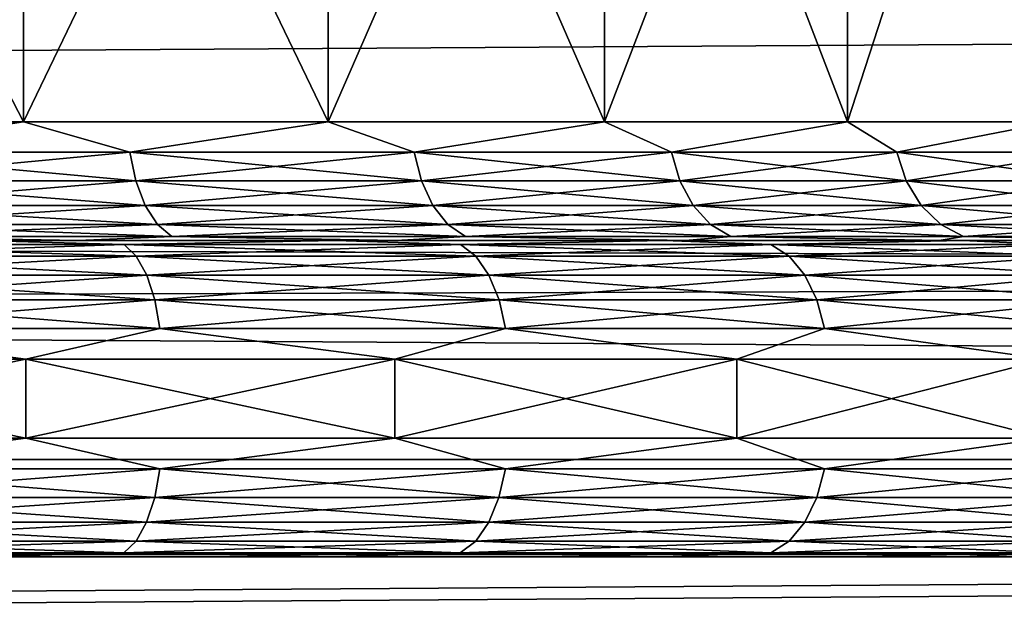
# Model space of a CAD drawing. Header units: metres. Extents: x -150 to 310, y -128 to 84.
# Tile 219 of 465: x 79.53 to 82.02, y 15.45 to 16.96. Entities that reach past the tile are written whole.
import ezdxf

# ---------------------------------------------------------------- set-up
doc = ezdxf.new("R2010")
doc.units = ezdxf.units.M
doc.layers.add('solid_26009703_SW0001', color=7, linetype='CONTINUOUS')
doc.layers.add('solid_26009703_SW0001_01', color=7, linetype='CONTINUOUS')

msp = doc.modelspace()

# ---------------------------------------------------------------- linework, layer by layer
at = {"layer": 'solid_26009703_SW0001'}
for points in [[(79.53643, 18.299999, -5.860043), (79.53643, 16.700001, -5.860043), (78.710205, 16.700001, -6.218922)], [(78.710205, 18.299999, -6.218922), (79.53643, 18.299999, -5.860043), (78.710205, 16.700001, -6.218922)], [(78.710205, 18.299999, 6.218922), (78.710205, 16.700001, 6.218922), (79.53643, 16.700001, 5.860042)], [(79.53643, 18.299999, 5.860042), (78.710205, 18.299999, 6.218922), (79.53643, 16.700001, 5.860042)], [(80.306091, 18.299999, -5.392002), (80.306091, 16.700001, -5.392002), (79.53643, 16.700001, -5.860043)], [(79.53643, 18.299999, -5.860043), (80.306091, 18.299999, -5.392002), (79.53643, 16.700001, -5.860043)], [(127.5, 17.451437, 14.981567), (-127.5, 17.451437, 14.981567), (-127.5, 15.846239, 16.670235)], [(127.5, 15.846239, 16.670235), (127.5, 17.451437, 14.981567), (-127.5, 15.846239, 16.670235)], [(97.199997, 16.989357, -12.343491), (-128, 16.990728, -12.341079), (-128, 15.604132, -14.053188)], [(97.199997, 16.320065, 13.215728), (-128, 15.604132, 14.053188), (-128, 16.990728, 12.341079)], [(97.199997, 16.989357, 12.343491), (97.199997, 16.320065, 13.215728), (-128, 16.990728, 12.341079)], [(97.199997, 16.320065, -13.215728), (97.199997, 16.989357, -12.343491), (-128, 15.604132, -14.053188)], [(79.029594, 16.622658, -6.106974), (78.710205, 16.700001, -6.218922), (79.53643, 16.700001, -5.860043)], [(79.029594, 16.622658, 6.106974), (79.53643, 16.700001, 5.860042), (78.710205, 16.700001, 6.218922)], [(79.805069, 16.622658, -5.72455), (79.029594, 16.622658, -6.106974), (79.53643, 16.700001, -5.860043)], [(79.029594, 16.622658, 6.106974), (79.805069, 16.622658, 5.72455), (79.53643, 16.700001, 5.860042)], [(79.805069, 16.622658, 5.72455), (80.306091, 16.700001, 5.392001), (79.53643, 16.700001, 5.860042)], [(79.041046, 16.550203, -6.134629), (79.029594, 16.622658, -6.106974), (79.805069, 16.622658, -5.72455)], [(79.820038, 16.550203, 5.750473), (79.805069, 16.622658, 5.72455), (79.029594, 16.622658, 6.106974)], [(79.041046, 16.550203, 6.134629), (79.820038, 16.550203, 5.750473), (79.029594, 16.622658, 6.106974)], [(79.820038, 16.550203, -5.750473), (79.041046, 16.550203, -6.134629), (79.805069, 16.622658, -5.72455)], [(80.542221, 16.550203, 5.267925), (80.524002, 16.622658, 5.244177), (79.805069, 16.622658, 5.72455)], [(79.820038, 16.550203, 5.750473), (80.542221, 16.550203, 5.267925), (79.805069, 16.622658, 5.72455)], [(79.059296, 16.48798, -6.178682), (79.041046, 16.550203, -6.134629), (79.820038, 16.550203, -5.750473)], [(79.84388, 16.48798, 5.791768), (79.820038, 16.550203, 5.750473), (79.041046, 16.550203, 6.134629)], [(79.059296, 16.48798, 6.178682), (79.84388, 16.48798, 5.791768), (79.041046, 16.550203, 6.134629)], [(79.84388, 16.48798, -5.791768), (79.059296, 16.48798, -6.178682), (79.820038, 16.550203, -5.750473)], [(80.571251, 16.48798, 5.305754), (80.542221, 16.550203, 5.267925), (79.820038, 16.550203, 5.750473)], [(79.84388, 16.48798, 5.791768), (80.571251, 16.48798, 5.305754), (79.820038, 16.550203, 5.750473)], [(79.083084, 16.440231, -6.236124), (79.059296, 16.48798, -6.178682), (79.84388, 16.48798, -5.791768)], [(79.874969, 16.440231, 5.845613), (79.84388, 16.48798, 5.791768), (79.059296, 16.48798, 6.178682)], [(79.083084, 16.440231, 6.236124), (79.874969, 16.440231, 5.845613), (79.059296, 16.48798, 6.178682)], [(79.874969, 16.440231, -5.845613), (79.083084, 16.440231, -6.236124), (79.84388, 16.48798, -5.791768)], [(80.6091, 16.440231, 5.355081), (80.571251, 16.48798, 5.305754), (79.84388, 16.48798, 5.791768)], [(79.874969, 16.440231, 5.845613), (80.6091, 16.440231, 5.355081), (79.84388, 16.48798, 5.791768)], [(79.110802, 16.410223, -6.303033), (79.083084, 16.440231, -6.236124), (79.874969, 16.440231, -5.845613)], [(79.911179, 16.410223, 5.908332), (79.874969, 16.440231, 5.845613), (79.083084, 16.440231, 6.236124)], [(79.110802, 16.410223, 6.303033), (79.911179, 16.410223, 5.908332), (79.083084, 16.440231, 6.236124)], [(79.911179, 16.410223, -5.908332), (79.110802, 16.410223, -6.303033), (79.874969, 16.440231, -5.845613)], [(80.653183, 16.410223, 5.412538), (80.6091, 16.440231, 5.355081), (79.874969, 16.440231, 5.845613)], [(79.911179, 16.410223, 5.908332), (80.653183, 16.410223, 5.412538), (79.874969, 16.440231, 5.845613)], [(79.110802, 16.410223, 6.303033), (78.811615, 16.4, 6.501205), (79.674057, 16.4, 6.125994)], [(79.110802, 16.410223, -6.303033), (79.67411, 16.4, -6.125965), (78.811676, 16.4, -6.501184)], [(79.911179, 16.410223, -5.908332), (79.67411, 16.4, -6.125965), (79.110802, 16.410223, -6.303033)], [(79.110802, 16.410223, 6.303033), (79.674057, 16.4, 6.125994), (79.911179, 16.410223, 5.908332)], [(79.911179, 16.410223, -5.908332), (80.478706, 16.4, -5.637349), (79.67411, 16.4, -6.125965)], [(80.653183, 16.410223, -5.412538), (80.478706, 16.4, -5.637349), (79.911179, 16.410223, -5.908332)], [(77.902657, 16.4, -6.755465), (80.325882, 16.4, -6.624028), (79.426033, 16.4, -7.068169)], [(79.790268, 16.389778, -6.992183), (78.887978, 16.389778, -7.349428), (79.426033, 16.4, -7.068169)], [(78.887978, 16.389778, 7.349428), (79.790268, 16.389778, 6.992183), (79.426079, 16.4, 7.068152)], [(78.910355, 16.359768, -7.418305), (78.887978, 16.389778, -7.349428), (79.790268, 16.389778, -6.992183)], [(79.821106, 16.359768, 7.057713), (79.790268, 16.389778, 6.992183), (78.887978, 16.389778, 7.349428)], [(78.910355, 16.359768, 7.418305), (79.821106, 16.359768, 7.057713), (78.887978, 16.389778, 7.349428)], [(79.821106, 16.359768, -7.057713), (78.910355, 16.359768, -7.418305), (79.790268, 16.389778, -6.992183)], [(79.790268, 16.389778, 6.992183), (80.32592, 16.4, 6.624006), (79.426079, 16.4, 7.068152)], [(80.679489, 16.359768, 6.585815), (80.640678, 16.389778, 6.524667), (79.790268, 16.389778, 6.992183)], [(79.821106, 16.359768, 7.057713), (80.679489, 16.359768, 6.585815), (79.790268, 16.389778, 6.992183)], [(78.929565, 16.312021, -7.477437), (78.910355, 16.359768, -7.418305), (79.821106, 16.359768, -7.057713)], [(79.84758, 16.312021, 7.11397), (79.821106, 16.359768, 7.057713), (78.910355, 16.359768, 7.418305)], [(78.929565, 16.312021, 7.477437), (79.84758, 16.312021, 7.11397), (78.910355, 16.359768, 7.418305)], [(79.84758, 16.312021, -7.11397), (78.929565, 16.312021, -7.477437), (79.821106, 16.359768, -7.057713)], [(80.712799, 16.312021, 6.638311), (80.679489, 16.359768, 6.585815), (79.821106, 16.359768, 7.057713)], [(79.84758, 16.312021, 7.11397), (80.712799, 16.312021, 6.638311), (79.821106, 16.359768, 7.057713)], [(97.199997, 15.606041, -14.051743), (97.199997, 16.320065, -13.215728), (-128, 15.604132, -14.053188)], [(97.199997, 16.320065, 13.215728), (97.199997, 15.606041, 14.051743), (-128, 15.604132, 14.053188)], [(78.944298, 16.249796, -7.522786), (78.929565, 16.312021, -7.477437), (79.84758, 16.312021, -7.11397)], [(79.867882, 16.249796, 7.157115), (79.84758, 16.312021, 7.11397), (78.929565, 16.312021, 7.477437)], [(78.944298, 16.249796, 7.522786), (79.867882, 16.249796, 7.157115), (78.929565, 16.312021, 7.477437)], [(79.867882, 16.249796, -7.157115), (78.944298, 16.249796, -7.522786), (79.84758, 16.312021, -7.11397)], [(80.73835, 16.249796, 6.678571), (80.712799, 16.312021, 6.638311), (79.84758, 16.312021, 7.11397)], [(79.867882, 16.249796, 7.157115), (80.73835, 16.249796, 6.678571), (79.84758, 16.312021, 7.11397)], [(78.953552, 16.177341, -7.551255), (78.944298, 16.249796, -7.522786), (79.867882, 16.249796, -7.157115)], [(79.88063, 16.177341, 7.184199), (79.867882, 16.249796, 7.157115), (78.944298, 16.249796, 7.522786)], [(78.953552, 16.177341, 7.551255), (79.88063, 16.177341, 7.184199), (78.944298, 16.249796, 7.522786)], [(79.88063, 16.177341, -7.184199), (78.953552, 16.177341, -7.551255), (79.867882, 16.249796, -7.157115)], [(80.754387, 16.177341, 6.703845), (80.73835, 16.249796, 6.678571), (79.867882, 16.249796, 7.157115)], [(79.88063, 16.177341, 7.184199), (80.754387, 16.177341, 6.703845), (79.867882, 16.249796, 7.157115)], [(78.953552, 16.177341, -7.551255), (79.542336, 16.1, -7.344842), (78.55761, 16.1, -7.67911)], [(78.953552, 16.177341, 7.551255), (78.55761, 16.1, 7.67911), (79.542336, 16.1, 7.344842)], [(79.88063, 16.177341, -7.184199), (79.542336, 16.1, -7.344842), (78.953552, 16.177341, -7.551255)], [(78.953552, 16.177341, 7.551255), (79.542336, 16.1, 7.344842), (79.88063, 16.177341, 7.184199)], [(79.88063, 16.177341, -7.184199), (80.474998, 16.1, -6.884902), (79.542336, 16.1, -7.344842)], [(80.754387, 16.177341, -6.703845), (80.474998, 16.1, -6.884902), (79.88063, 16.177341, -7.184199)], [(78.55761, 15.9, -7.67911), (78.55761, 16.1, -7.67911), (79.542336, 16.1, -7.344842)], [(79.542336, 15.9, -7.344842), (78.55761, 15.9, -7.67911), (79.542336, 16.1, -7.344842)], [(79.542336, 15.9, 7.344842), (79.542336, 16.1, 7.344842), (78.55761, 16.1, 7.67911)], [(78.55761, 15.9, 7.67911), (79.542336, 15.9, 7.344842), (78.55761, 16.1, 7.67911)], [(80.474998, 15.9, 6.884902), (80.474998, 16.1, 6.884902), (79.542336, 16.1, 7.344842)], [(79.542336, 15.9, 7.344842), (80.474998, 15.9, 6.884902), (79.542336, 16.1, 7.344842)], [(78.953529, 15.822354, -7.551178), (78.55761, 15.9, -7.67911), (79.542336, 15.9, -7.344842)], [(78.953529, 15.822354, 7.551178), (79.542336, 15.9, 7.344842), (78.55761, 15.9, 7.67911)], [(79.880592, 15.822354, -7.184126), (78.953529, 15.822354, -7.551178), (79.542336, 15.9, -7.344842)], [(78.953529, 15.822354, 7.551178), (79.880592, 15.822354, 7.184126), (79.542336, 15.9, 7.344842)], [(79.880592, 15.822354, 7.184126), (80.474998, 15.9, 6.884902), (79.542336, 15.9, 7.344842)], [(127.5, 15.846239, 16.670235), (-127.5, 15.846239, 16.670235), (-127.5, 14.078438, 18.187841)], [(127.5, 14.078438, 18.187841), (127.5, 15.846239, 16.670235), (-127.5, 14.078438, 18.187841)], [(78.944252, 15.749932, -7.522637), (78.953529, 15.822354, -7.551178), (79.880592, 15.822354, -7.184126)], [(79.867813, 15.749932, -7.156972), (78.944252, 15.749932, -7.522637), (79.880592, 15.822354, -7.184126)], [(78.944252, 15.749932, 7.522637), (79.867813, 15.749932, 7.156972), (78.953529, 15.822354, 7.551178)], [(79.867813, 15.749932, 7.156972), (79.880592, 15.822354, 7.184126), (78.953529, 15.822354, 7.551178)], [(79.867813, 15.749932, 7.156972), (80.738266, 15.749932, 6.678438), (79.880592, 15.822354, 7.184126)], [(80.738266, 15.749932, 6.678438), (80.754349, 15.822354, 6.703776), (79.880592, 15.822354, 7.184126)], [(78.929497, 15.687757, -7.477226), (78.944252, 15.749932, -7.522637), (79.867813, 15.749932, -7.156972)], [(79.847488, 15.687757, -7.113769), (78.929497, 15.687757, -7.477226), (79.867813, 15.749932, -7.156972)], [(78.929497, 15.687757, 7.477226), (79.847488, 15.687757, 7.113769), (78.944252, 15.749932, 7.522637)], [(79.847488, 15.687757, 7.113769), (79.867813, 15.749932, 7.156972), (78.944252, 15.749932, 7.522637)], [(79.847488, 15.687757, 7.113769), (80.712685, 15.687757, 6.638124), (79.867813, 15.749932, 7.156972)], [(80.712685, 15.687757, 6.638124), (80.738266, 15.749932, 6.678438), (79.867813, 15.749932, 7.156972)], [(78.910271, 15.640075, -7.418047), (78.929497, 15.687757, -7.477226), (79.847488, 15.687757, -7.113769)], [(79.820992, 15.640075, -7.057467), (78.910271, 15.640075, -7.418047), (79.847488, 15.687757, -7.113769)], [(78.910271, 15.640075, 7.418047), (79.820992, 15.640075, 7.057467), (78.929497, 15.687757, 7.477226)], [(79.820992, 15.640075, 7.057467), (79.847488, 15.687757, 7.113769), (78.929497, 15.687757, 7.477226)], [(79.820992, 15.640075, 7.057467), (80.679337, 15.640075, 6.585586), (79.847488, 15.687757, 7.113769)], [(80.679337, 15.640075, 6.585586), (80.712685, 15.687757, 6.638124), (79.847488, 15.687757, 7.113769)], [(78.887878, 15.610141, -7.349139), (78.910271, 15.640075, -7.418047), (79.820992, 15.640075, -7.057467)], [(79.790146, 15.610141, -6.991908), (78.887878, 15.610141, -7.349139), (79.820992, 15.640075, -7.057467)], [(78.887878, 15.610141, 7.349139), (79.790146, 15.610141, 6.991908), (78.910271, 15.640075, 7.418047)], [(79.790146, 15.610141, 6.991908), (79.820992, 15.640075, 7.057467), (78.910271, 15.640075, 7.418047)], [(79.790146, 15.610141, 6.991908), (80.640518, 15.610141, 6.524411), (79.820992, 15.640075, 7.057467)], [(80.640518, 15.610141, 6.524411), (80.679337, 15.640075, 6.585586), (79.820992, 15.640075, 7.057467)], [(78.887878, 15.610141, 7.349139), (79.426086, 15.6, 7.068149), (79.790146, 15.610141, 6.991908)], [(79.790146, 15.610141, -6.991908), (79.426033, 15.6, -7.068171), (78.887878, 15.610141, -7.349139)], [(79.790146, 15.610141, -6.991908), (80.325882, 15.6, -6.62403), (79.426033, 15.6, -7.068171)], [(80.640518, 15.610141, -6.524411), (80.325882, 15.6, -6.62403), (79.790146, 15.610141, -6.991908)], [(97.199997, 15.606041, -14.051743), (-128, 15.604132, -14.053188), (-128, 14.053188, -15.604132)], [(97.199997, 14.849242, -14.849242), (97.199997, 15.606041, -14.051743), (-128, 14.053188, -15.604132)], [(97.199997, 15.606041, 14.051743), (97.199997, 14.849242, 14.849242), (-128, 15.604132, 14.053188)], [(97.199997, 14.051743, 15.606041), (-128, 14.053188, 15.604132), (-128, 15.604132, 14.053188)], [(97.199997, 14.849242, 14.849242), (97.199997, 14.051743, 15.606041), (-128, 15.604132, 14.053188)], [(84.083221, 15.6, 1.004663), (68.916786, 15.6, 1.004697), (68.849998, 15.6)], [(84.150002, 15.6), (84.083221, 15.6, 1.004663), (68.849998, 15.6)], [(68.916779, 15.6, -1.004663), (84.150002, 15.6), (68.849998, 15.6)], [(83.889648, 15.6, 1.978549), (69.110367, 15.6, 1.978602), (68.916786, 15.6, 1.004697)], [(84.083221, 15.6, 1.004663), (83.889648, 15.6, 1.978549), (68.916786, 15.6, 1.004697)], [(83.566864, 15.6, 2.928069), (69.433151, 15.6, 2.928123), (69.110367, 15.6, 1.978602)], [(83.889648, 15.6, 1.978549), (83.566864, 15.6, 2.928069), (69.110367, 15.6, 1.978602)], [(83.125854, 15.6, 3.823303), (69.874168, 15.6, 3.823353), (69.433151, 15.6, 2.928123)], [(83.566864, 15.6, 2.928069), (83.125854, 15.6, 3.823303), (69.433151, 15.6, 2.928123)], [(82.567963, 15.6, 4.657895), (70.432076, 15.6, 4.65794), (69.874168, 15.6, 3.823353)], [(83.125854, 15.6, 3.823303), (82.567963, 15.6, 4.657895), (69.874168, 15.6, 3.823353)], [(81.910393, 15.6, 5.407857), (71.089645, 15.6, 5.407897), (70.432076, 15.6, 4.65794)], [(82.567963, 15.6, 4.657895), (81.910393, 15.6, 5.407857), (70.432076, 15.6, 4.65794)], [(81.155533, 15.6, 6.069965), (71.844513, 15.6, 6.069999), (71.089645, 15.6, 5.407897)], [(81.910393, 15.6, 5.407857), (81.155533, 15.6, 6.069965), (71.089645, 15.6, 5.407897)], [(80.325928, 15.6, 6.624002), (72.674118, 15.6, 6.62403), (71.844513, 15.6, 6.069999)], [(81.155533, 15.6, 6.069965), (80.325928, 15.6, 6.624002), (71.844513, 15.6, 6.069999)], [(80.325928, 15.6, 6.624002), (79.426086, 15.6, 7.068149), (72.674118, 15.6, 6.62403)]]:
    msp.add_3dface(points, dxfattribs=at)
at = {"layer": 'solid_26009703_SW0001_01'}
for points in [[(79.53643, 18.299999, 5.860042), (79.53643, 16.700001, 5.860042), (80.306091, 16.700001, 5.392001)], [(80.306091, 18.299999, 5.392001), (79.53643, 18.299999, 5.860042), (80.306091, 16.700001, 5.392001)], [(81.004852, 18.299999, -4.823518), (81.004852, 16.700001, -4.823518), (80.306091, 16.700001, -5.392002)], [(80.306091, 18.299999, -5.392002), (81.004852, 18.299999, -4.823518), (80.306091, 16.700001, -5.392002)], [(80.306091, 18.299999, 5.392001), (80.306091, 16.700001, 5.392001), (81.004852, 16.700001, 4.823517)], [(81.004852, 18.299999, 4.823517), (80.306091, 18.299999, 5.392001), (81.004852, 16.700001, 4.823517)], [(81.619698, 18.299999, -4.165181), (81.619698, 16.700001, -4.165181), (81.004852, 16.700001, -4.823518)], [(81.004852, 18.299999, -4.823518), (81.619698, 18.299999, -4.165181), (81.004852, 16.700001, -4.823518)], [(81.004852, 18.299999, 4.823517), (81.004852, 16.700001, 4.823517), (81.619698, 16.700001, 4.165181)], [(81.619698, 18.299999, 4.165181), (81.004852, 18.299999, 4.823517), (81.619698, 16.700001, 4.165181)], [(82.139168, 18.299999, -3.429255), (82.139168, 16.700001, -3.429255), (81.619698, 16.700001, -4.165181)], [(81.619698, 18.299999, -4.165181), (82.139168, 18.299999, -3.429255), (81.619698, 16.700001, -4.165181)], [(81.619698, 18.299999, 4.165181), (81.619698, 16.700001, 4.165181), (82.139168, 16.700001, 3.429255)], [(82.139168, 18.299999, 3.429255), (81.619698, 18.299999, 4.165181), (82.139168, 16.700001, 3.429255)], [(-127.5, 17.451437, -14.981567), (127.5, 17.451437, -14.981567), (127.5, 15.846239, -16.670235)], [(-127.5, 15.846239, -16.670235), (-127.5, 17.451437, -14.981567), (127.5, 15.846239, -16.670235)], [(79.805069, 16.622658, -5.72455), (79.53643, 16.700001, -5.860043), (80.306091, 16.700001, -5.392002)], [(80.524002, 16.622658, -5.244177), (79.805069, 16.622658, -5.72455), (80.306091, 16.700001, -5.392002)], [(79.805069, 16.622658, 5.72455), (80.524002, 16.622658, 5.244177), (80.306091, 16.700001, 5.392001)], [(80.524002, 16.622658, -5.244177), (80.306091, 16.700001, -5.392002), (81.004852, 16.700001, -4.823518)], [(80.524002, 16.622658, 5.244177), (81.004852, 16.700001, 4.823517), (80.306091, 16.700001, 5.392001)], [(81.174072, 16.622658, -4.674076), (80.524002, 16.622658, -5.244177), (81.004852, 16.700001, -4.823518)], [(80.524002, 16.622658, 5.244177), (81.174072, 16.622658, 4.674076), (81.004852, 16.700001, 4.823517)], [(81.174072, 16.622658, -4.674076), (81.004852, 16.700001, -4.823518), (81.619698, 16.700001, -4.165181)], [(81.174072, 16.622658, 4.674076), (81.619698, 16.700001, 4.165181), (81.004852, 16.700001, 4.823517)], [(81.744179, 16.622658, -4.023999), (81.174072, 16.622658, -4.674076), (81.619698, 16.700001, -4.165181)], [(81.174072, 16.622658, 4.674076), (81.744179, 16.622658, 4.023999), (81.619698, 16.700001, 4.165181)], [(81.744179, 16.622658, -4.023999), (81.619698, 16.700001, -4.165181), (82.139168, 16.700001, -3.429255)], [(81.744179, 16.622658, 4.023999), (82.139168, 16.700001, 3.429255), (81.619698, 16.700001, 4.165181)], [(82.224548, 16.622658, -3.305071), (81.744179, 16.622658, -4.023999), (82.139168, 16.700001, -3.429255)], [(81.744179, 16.622658, 4.023999), (82.224548, 16.622658, 3.305071), (82.139168, 16.700001, 3.429255)], [(79.820038, 16.550203, -5.750473), (79.805069, 16.622658, -5.72455), (80.524002, 16.622658, -5.244177)], [(80.542221, 16.550203, -5.267925), (79.820038, 16.550203, -5.750473), (80.524002, 16.622658, -5.244177)], [(80.542221, 16.550203, -5.267925), (80.524002, 16.622658, -5.244177), (81.174072, 16.622658, -4.674076)], [(81.195244, 16.550203, 4.695242), (81.174072, 16.622658, 4.674076), (80.524002, 16.622658, 5.244177)], [(80.542221, 16.550203, 5.267925), (81.195244, 16.550203, 4.695242), (80.524002, 16.622658, 5.244177)], [(81.195244, 16.550203, -4.695242), (80.542221, 16.550203, -5.267925), (81.174072, 16.622658, -4.674076)], [(81.195244, 16.550203, -4.695242), (81.174072, 16.622658, -4.674076), (81.744179, 16.622658, -4.023999)], [(81.767929, 16.550203, 4.042222), (81.744179, 16.622658, 4.023999), (81.174072, 16.622658, 4.674076)], [(81.195244, 16.550203, 4.695242), (81.767929, 16.550203, 4.042222), (81.174072, 16.622658, 4.674076)], [(81.767929, 16.550203, -4.042222), (81.195244, 16.550203, -4.695242), (81.744179, 16.622658, -4.023999)], [(81.767929, 16.550203, -4.042222), (81.744179, 16.622658, -4.023999), (82.224548, 16.622658, -3.305071)], [(82.250473, 16.550203, 3.320037), (82.224548, 16.622658, 3.305071), (81.744179, 16.622658, 4.023999)], [(81.767929, 16.550203, 4.042222), (82.250473, 16.550203, 3.320037), (81.744179, 16.622658, 4.023999)], [(82.250473, 16.550203, -3.320037), (81.767929, 16.550203, -4.042222), (82.224548, 16.622658, -3.305071)], [(79.84388, 16.48798, -5.791768), (79.820038, 16.550203, -5.750473), (80.542221, 16.550203, -5.267925)], [(80.571251, 16.48798, -5.305754), (79.84388, 16.48798, -5.791768), (80.542221, 16.550203, -5.267925)], [(80.571251, 16.48798, -5.305754), (80.542221, 16.550203, -5.267925), (81.195244, 16.550203, -4.695242)], [(81.228958, 16.48798, 4.728958), (81.195244, 16.550203, 4.695242), (80.542221, 16.550203, 5.267925)], [(80.571251, 16.48798, 5.305754), (81.228958, 16.48798, 4.728958), (80.542221, 16.550203, 5.267925)], [(81.228958, 16.48798, -4.728958), (80.571251, 16.48798, -5.305754), (81.195244, 16.550203, -4.695242)], [(81.228958, 16.48798, -4.728958), (81.195244, 16.550203, -4.695242), (81.767929, 16.550203, -4.042222)], [(81.805756, 16.48798, 4.071249), (81.767929, 16.550203, 4.042222), (81.195244, 16.550203, 4.695242)], [(81.228958, 16.48798, 4.728958), (81.805756, 16.48798, 4.071249), (81.195244, 16.550203, 4.695242)], [(81.805756, 16.48798, -4.071249), (81.228958, 16.48798, -4.728958), (81.767929, 16.550203, -4.042222)], [(81.805756, 16.48798, -4.071249), (81.767929, 16.550203, -4.042222), (82.250473, 16.550203, -3.320037)], [(82.291771, 16.48798, 3.343879), (82.250473, 16.550203, 3.320037), (81.767929, 16.550203, 4.042222)], [(81.805756, 16.48798, 4.071249), (82.291771, 16.48798, 3.343879), (81.767929, 16.550203, 4.042222)], [(82.291771, 16.48798, -3.343879), (81.805756, 16.48798, -4.071249), (82.250473, 16.550203, -3.320037)], [(79.874969, 16.440231, -5.845613), (79.84388, 16.48798, -5.791768), (80.571251, 16.48798, -5.305754)], [(80.6091, 16.440231, -5.355081), (79.874969, 16.440231, -5.845613), (80.571251, 16.48798, -5.305754)], [(80.6091, 16.440231, -5.355081), (80.571251, 16.48798, -5.305754), (81.228958, 16.48798, -4.728958)], [(81.272926, 16.440231, 4.772923), (81.228958, 16.48798, 4.728958), (80.571251, 16.48798, 5.305754)], [(80.6091, 16.440231, 5.355081), (81.272926, 16.440231, 4.772923), (80.571251, 16.48798, 5.305754)], [(81.272926, 16.440231, -4.772923), (80.6091, 16.440231, -5.355081), (81.228958, 16.48798, -4.728958)], [(81.272926, 16.440231, -4.772923), (81.228958, 16.48798, -4.728958), (81.805756, 16.48798, -4.071249)], [(81.85508, 16.440231, 4.109098), (81.805756, 16.48798, 4.071249), (81.228958, 16.48798, 4.728958)], [(81.272926, 16.440231, 4.772923), (81.85508, 16.440231, 4.109098), (81.228958, 16.48798, 4.728958)], [(81.85508, 16.440231, -4.109098), (81.272926, 16.440231, -4.772923), (81.805756, 16.48798, -4.071249)], [(81.85508, 16.440231, -4.109098), (81.805756, 16.48798, -4.071249), (82.291771, 16.48798, -3.343879)], [(82.345612, 16.440231, 3.374966), (82.291771, 16.48798, 3.343879), (81.805756, 16.48798, 4.071249)], [(81.85508, 16.440231, 4.109098), (82.345612, 16.440231, 3.374966), (81.805756, 16.48798, 4.071249)], [(82.345612, 16.440231, -3.374966), (81.85508, 16.440231, -4.109098), (82.291771, 16.48798, -3.343879)], [(79.911179, 16.410223, -5.908332), (79.874969, 16.440231, -5.845613), (80.6091, 16.440231, -5.355081)], [(80.653183, 16.410223, -5.412538), (79.911179, 16.410223, -5.908332), (80.6091, 16.440231, -5.355081)], [(80.653183, 16.410223, -5.412538), (80.6091, 16.440231, -5.355081), (81.272926, 16.440231, -4.772923)], [(81.324135, 16.410223, 4.824133), (81.272926, 16.440231, 4.772923), (80.6091, 16.440231, 5.355081)], [(80.653183, 16.410223, 5.412538), (81.324135, 16.410223, 4.824133), (80.6091, 16.440231, 5.355081)], [(81.324135, 16.410223, -4.824133), (80.653183, 16.410223, -5.412538), (81.272926, 16.440231, -4.772923)], [(81.324135, 16.410223, -4.824133), (81.272926, 16.440231, -4.772923), (81.85508, 16.440231, -4.109098)], [(81.912537, 16.410223, 4.153186), (81.85508, 16.440231, 4.109098), (81.272926, 16.440231, 4.772923)], [(81.324135, 16.410223, 4.824133), (81.912537, 16.410223, 4.153186), (81.272926, 16.440231, 4.772923)], [(81.912537, 16.410223, -4.153186), (81.324135, 16.410223, -4.824133), (81.85508, 16.440231, -4.109098)], [(81.912537, 16.410223, -4.153186), (81.85508, 16.440231, -4.109098), (82.345612, 16.440231, -3.374966)], [(82.408333, 16.410223, 3.411177), (82.345612, 16.440231, 3.374966), (81.85508, 16.440231, 4.109098)], [(81.912537, 16.410223, 4.153186), (82.408333, 16.410223, 3.411177), (81.85508, 16.440231, 4.109098)], [(82.408333, 16.410223, -3.411177), (81.912537, 16.410223, -4.153186), (82.345612, 16.440231, -3.374966)], [(79.911179, 16.410223, 5.908332), (79.674057, 16.4, 6.125994), (80.478653, 16.4, 5.637385)], [(79.911179, 16.410223, 5.908332), (80.478653, 16.4, 5.637385), (80.653183, 16.410223, 5.412538)], [(80.653183, 16.410223, 5.412538), (80.478653, 16.4, 5.637385), (81.209999, 16.4, 5.041727)], [(80.653183, 16.410223, -5.412538), (81.210045, 16.4, -5.041684), (80.478706, 16.4, -5.637349)], [(81.324135, 16.410223, -4.824133), (81.210045, 16.4, -5.041684), (80.653183, 16.410223, -5.412538)], [(80.653183, 16.410223, 5.412538), (81.209999, 16.4, 5.041727), (81.324135, 16.410223, 4.824133)], [(81.324135, 16.410223, 4.824133), (81.209999, 16.4, 5.041727), (81.85144, 16.4, 4.355413)], [(81.324135, 16.410223, -4.824133), (81.851479, 16.4, -4.355364), (81.210045, 16.4, -5.041684)], [(81.912537, 16.410223, -4.153186), (81.851479, 16.4, -4.355364), (81.324135, 16.410223, -4.824133)], [(81.324135, 16.410223, 4.824133), (81.85144, 16.4, 4.355413), (81.912537, 16.410223, 4.153186)], [(81.912537, 16.410223, 4.153186), (81.85144, 16.4, 4.355413), (82.396133, 16.4, 3.583447)], [(81.912537, 16.410223, -4.153186), (82.396172, 16.4, -3.583392), (81.851479, 16.4, -4.355364)], [(82.408333, 16.410223, -3.411177), (82.396172, 16.4, -3.583392), (81.912537, 16.410223, -4.153186)], [(81.912537, 16.410223, 4.153186), (82.396133, 16.4, 3.583447), (82.408333, 16.410223, 3.411177)], [(76.972366, 16.4, 6.88356), (79.426079, 16.4, 7.068152), (80.32592, 16.4, 6.624006)], [(77.902596, 16.4, 6.755478), (76.972366, 16.4, 6.88356), (80.32592, 16.4, 6.624006)], [(78.811615, 16.4, 6.501205), (77.902596, 16.4, 6.755478), (80.32592, 16.4, 6.624006)], [(77.902657, 16.4, -6.755465), (78.811676, 16.4, -6.501184), (80.325882, 16.4, -6.624028)], [(78.811615, 16.4, 6.501205), (80.32592, 16.4, 6.624006), (81.155525, 16.4, 6.069971)], [(79.674057, 16.4, 6.125994), (78.811615, 16.4, 6.501205), (81.155525, 16.4, 6.069971)], [(78.811676, 16.4, -6.501184), (79.67411, 16.4, -6.125965), (80.325882, 16.4, -6.624028)], [(79.790268, 16.389778, -6.992183), (79.426033, 16.4, -7.068169), (80.325882, 16.4, -6.624028)], [(80.478653, 16.4, 5.637385), (79.674057, 16.4, 6.125994), (81.155525, 16.4, 6.069971)], [(79.67411, 16.4, -6.125965), (81.155487, 16.4, -6.069998), (80.325882, 16.4, -6.624028)], [(79.67411, 16.4, -6.125965), (80.478706, 16.4, -5.637349), (81.155487, 16.4, -6.069998)], [(80.640678, 16.389778, -6.524667), (79.790268, 16.389778, -6.992183), (80.325882, 16.4, -6.624028)], [(79.790268, 16.389778, 6.992183), (80.640678, 16.389778, 6.524667), (80.32592, 16.4, 6.624006)], [(79.821106, 16.359768, -7.057713), (79.790268, 16.389778, -6.992183), (80.640678, 16.389778, -6.524667)], [(80.679489, 16.359768, -6.585815), (79.821106, 16.359768, -7.057713), (80.640678, 16.389778, -6.524667)], [(80.640678, 16.389778, -6.524667), (80.325882, 16.4, -6.624028), (81.155487, 16.4, -6.069998)], [(80.640678, 16.389778, 6.524667), (81.155525, 16.4, 6.069971), (80.32592, 16.4, 6.624006)], [(80.478653, 16.4, 5.637385), (81.155525, 16.4, 6.069971), (81.910385, 16.4, 5.407865)], [(81.209999, 16.4, 5.041727), (80.478653, 16.4, 5.637385), (81.910385, 16.4, 5.407865)], [(80.478706, 16.4, -5.637349), (81.910355, 16.4, -5.407897), (81.155487, 16.4, -6.069998)], [(80.478706, 16.4, -5.637349), (81.210045, 16.4, -5.041684), (81.910355, 16.4, -5.407897)], [(81.425789, 16.389778, -5.954253), (80.640678, 16.389778, -6.524667), (81.155487, 16.4, -6.069998)], [(80.640678, 16.389778, 6.524667), (81.425789, 16.389778, 5.954253), (81.155525, 16.4, 6.069971)], [(80.679489, 16.359768, -6.585815), (80.640678, 16.389778, -6.524667), (81.425789, 16.389778, -5.954253)], [(81.471947, 16.359768, 6.010056), (81.425789, 16.389778, 5.954253), (80.640678, 16.389778, 6.524667)], [(80.679489, 16.359768, 6.585815), (81.471947, 16.359768, 6.010056), (80.640678, 16.389778, 6.524667)], [(81.471947, 16.359768, -6.010056), (80.679489, 16.359768, -6.585815), (81.425789, 16.389778, -5.954253)], [(81.425789, 16.389778, -5.954253), (81.155487, 16.4, -6.069998), (81.910355, 16.4, -5.407897)], [(81.425789, 16.389778, 5.954253), (81.910385, 16.4, 5.407865), (81.155525, 16.4, 6.069971)], [(81.209999, 16.4, 5.041727), (81.910385, 16.4, 5.407865), (82.567955, 16.4, 4.657904)], [(81.85144, 16.4, 4.355413), (81.209999, 16.4, 5.041727), (82.567955, 16.4, 4.657904)], [(81.210045, 16.4, -5.041684), (82.567924, 16.4, -4.657939), (81.910355, 16.4, -5.407897)], [(81.210045, 16.4, -5.041684), (81.851479, 16.4, -4.355364), (82.567924, 16.4, -4.657939)], [(82.133209, 16.389778, -5.289937), (81.425789, 16.389778, -5.954253), (81.910355, 16.4, -5.407897)], [(81.425789, 16.389778, 5.954253), (82.133209, 16.389778, 5.289937), (81.910385, 16.4, 5.407865)], [(81.471947, 16.359768, -6.010056), (81.425789, 16.389778, -5.954253), (82.133209, 16.389778, -5.289937)], [(82.186005, 16.359768, 5.339514), (82.133209, 16.389778, 5.289937), (81.425789, 16.389778, 5.954253)], [(81.471947, 16.359768, 6.010056), (82.186005, 16.359768, 5.339514), (81.425789, 16.389778, 5.954253)], [(82.186005, 16.359768, -5.339514), (81.471947, 16.359768, -6.010056), (82.133209, 16.389778, -5.289937)], [(81.85144, 16.4, 4.355413), (82.567955, 16.4, 4.657904), (83.125854, 16.4, 3.823313)], [(82.396133, 16.4, 3.583447), (81.85144, 16.4, 4.355413), (83.125854, 16.4, 3.823313)], [(81.851479, 16.4, -4.355364), (83.125832, 16.4, -3.823353), (82.567924, 16.4, -4.657939)], [(81.851479, 16.4, -4.355364), (82.396172, 16.4, -3.583392), (83.125832, 16.4, -3.823353)], [(82.133209, 16.389778, -5.289937), (81.910355, 16.4, -5.407897), (82.567924, 16.4, -4.657939)], [(82.133209, 16.389778, 5.289937), (82.567955, 16.4, 4.657904), (81.910385, 16.4, 5.407865)], [(79.84758, 16.312021, -7.11397), (79.821106, 16.359768, -7.057713), (80.679489, 16.359768, -6.585815)], [(80.712799, 16.312021, -6.638311), (79.84758, 16.312021, -7.11397), (80.679489, 16.359768, -6.585815)], [(80.712799, 16.312021, -6.638311), (80.679489, 16.359768, -6.585815), (81.471947, 16.359768, -6.010056)], [(81.511581, 16.312021, 6.057962), (81.471947, 16.359768, 6.010056), (80.679489, 16.359768, 6.585815)], [(80.712799, 16.312021, 6.638311), (81.511581, 16.312021, 6.057962), (80.679489, 16.359768, 6.585815)], [(81.511581, 16.312021, -6.057962), (80.712799, 16.312021, -6.638311), (81.471947, 16.359768, -6.010056)], [(81.511581, 16.312021, -6.057962), (81.471947, 16.359768, -6.010056), (82.186005, 16.359768, -5.339514)], [(82.231331, 16.312021, 5.382076), (82.186005, 16.359768, 5.339514), (81.471947, 16.359768, 6.010056)], [(81.511581, 16.312021, 6.057962), (82.231331, 16.312021, 5.382076), (81.471947, 16.359768, 6.010056)], [(82.231331, 16.312021, -5.382076), (81.511581, 16.312021, -6.057962), (82.186005, 16.359768, -5.339514)], [(79.867882, 16.249796, -7.157115), (79.84758, 16.312021, -7.11397), (80.712799, 16.312021, -6.638311)], [(80.73835, 16.249796, -6.678571), (79.867882, 16.249796, -7.157115), (80.712799, 16.312021, -6.638311)], [(80.73835, 16.249796, -6.678571), (80.712799, 16.312021, -6.638311), (81.511581, 16.312021, -6.057962)], [(81.541977, 16.249796, 6.094702), (81.511581, 16.312021, 6.057962), (80.712799, 16.312021, 6.638311)], [(80.73835, 16.249796, 6.678571), (81.541977, 16.249796, 6.094702), (80.712799, 16.312021, 6.638311)], [(81.541977, 16.249796, -6.094702), (80.73835, 16.249796, -6.678571), (81.511581, 16.312021, -6.057962)], [(81.541977, 16.249796, -6.094702), (81.511581, 16.312021, -6.057962), (82.231331, 16.312021, -5.382076)], [(82.26609, 16.249796, 5.414717), (82.231331, 16.312021, 5.382076), (81.511581, 16.312021, 6.057962)], [(81.541977, 16.249796, 6.094702), (82.26609, 16.249796, 5.414717), (81.511581, 16.312021, 6.057962)], [(82.26609, 16.249796, -5.414717), (81.541977, 16.249796, -6.094702), (82.231331, 16.312021, -5.382076)], [(79.88063, 16.177341, -7.184199), (79.867882, 16.249796, -7.157115), (80.73835, 16.249796, -6.678571)], [(80.754387, 16.177341, -6.703845), (79.88063, 16.177341, -7.184199), (80.73835, 16.249796, -6.678571)], [(80.754387, 16.177341, -6.703845), (80.73835, 16.249796, -6.678571), (81.541977, 16.249796, -6.094702)], [(81.561058, 16.177341, 6.117766), (81.541977, 16.249796, 6.094702), (80.73835, 16.249796, 6.678571)], [(80.754387, 16.177341, 6.703845), (81.561058, 16.177341, 6.117766), (80.73835, 16.249796, 6.678571)], [(81.561058, 16.177341, -6.117766), (80.754387, 16.177341, -6.703845), (81.541977, 16.249796, -6.094702)], [(81.561058, 16.177341, -6.117766), (81.541977, 16.249796, -6.094702), (82.26609, 16.249796, -5.414717)], [(82.28791, 16.177341, 5.435207), (82.26609, 16.249796, 5.414717), (81.541977, 16.249796, 6.094702)], [(81.561058, 16.177341, 6.117766), (82.28791, 16.177341, 5.435207), (81.541977, 16.249796, 6.094702)], [(82.28791, 16.177341, -5.435207), (81.561058, 16.177341, -6.117766), (82.26609, 16.249796, -5.414717)], [(79.88063, 16.177341, 7.184199), (79.542336, 16.1, 7.344842), (80.474998, 16.1, 6.884902)], [(79.88063, 16.177341, 7.184199), (80.474998, 16.1, 6.884902), (80.754387, 16.177341, 6.703845)], [(80.754387, 16.177341, -6.703845), (81.339653, 16.1, -6.307159), (80.474998, 16.1, -6.884902)], [(80.754387, 16.177341, 6.703845), (80.474998, 16.1, 6.884902), (81.339653, 16.1, 6.307159)], [(81.561058, 16.177341, -6.117766), (81.339653, 16.1, -6.307159), (80.754387, 16.177341, -6.703845)], [(80.754387, 16.177341, 6.703845), (81.339653, 16.1, 6.307159), (81.561058, 16.177341, 6.117766)], [(81.561058, 16.177341, -6.117766), (82.121498, 16.1, -5.621499), (81.339653, 16.1, -6.307159)], [(81.561058, 16.177341, 6.117766), (81.339653, 16.1, 6.307159), (82.121498, 16.1, 5.6215)], [(82.28791, 16.177341, -5.435207), (82.121498, 16.1, -5.621499), (81.561058, 16.177341, -6.117766)], [(81.561058, 16.177341, 6.117766), (82.121498, 16.1, 5.6215), (82.28791, 16.177341, 5.435207)], [(79.542336, 15.9, -7.344842), (79.542336, 16.1, -7.344842), (80.474998, 16.1, -6.884902)], [(80.474998, 15.9, -6.884902), (79.542336, 15.9, -7.344842), (80.474998, 16.1, -6.884902)], [(80.474998, 15.9, -6.884902), (80.474998, 16.1, -6.884902), (81.339653, 16.1, -6.307159)], [(81.339653, 15.9, -6.307159), (80.474998, 15.9, -6.884902), (81.339653, 16.1, -6.307159)], [(81.339653, 15.9, 6.307159), (81.339653, 16.1, 6.307159), (80.474998, 16.1, 6.884902)], [(80.474998, 15.9, 6.884902), (81.339653, 15.9, 6.307159), (80.474998, 16.1, 6.884902)], [(81.339653, 15.9, -6.307159), (81.339653, 16.1, -6.307159), (82.121498, 16.1, -5.621499)], [(82.121498, 15.9, -5.621499), (81.339653, 15.9, -6.307159), (82.121498, 16.1, -5.621499)], [(82.121498, 15.9, 5.6215), (82.121498, 16.1, 5.6215), (81.339653, 16.1, 6.307159)], [(81.339653, 15.9, 6.307159), (82.121498, 15.9, 5.6215), (81.339653, 16.1, 6.307159)], [(79.880592, 15.822354, -7.184126), (79.542336, 15.9, -7.344842), (80.474998, 15.9, -6.884902)], [(80.754349, 15.822354, -6.703776), (79.880592, 15.822354, -7.184126), (80.474998, 15.9, -6.884902)], [(79.880592, 15.822354, 7.184126), (80.754349, 15.822354, 6.703776), (80.474998, 15.9, 6.884902)], [(80.754349, 15.822354, -6.703776), (80.474998, 15.9, -6.884902), (81.339653, 15.9, -6.307159)], [(80.754349, 15.822354, 6.703776), (81.339653, 15.9, 6.307159), (80.474998, 15.9, 6.884902)], [(81.561005, 15.822354, -6.117704), (80.754349, 15.822354, -6.703776), (81.339653, 15.9, -6.307159)], [(80.754349, 15.822354, 6.703776), (81.561005, 15.822354, 6.117704), (81.339653, 15.9, 6.307159)], [(81.561005, 15.822354, -6.117704), (81.339653, 15.9, -6.307159), (82.121498, 15.9, -5.621499)], [(81.561005, 15.822354, 6.117704), (82.121498, 15.9, 5.6215), (81.339653, 15.9, 6.307159)], [(82.287849, 15.822354, -5.435152), (81.561005, 15.822354, -6.117704), (82.121498, 15.9, -5.621499)], [(81.561005, 15.822354, 6.117704), (82.287849, 15.822354, 5.435152), (82.121498, 15.9, 5.6215)], [(-127.5, 15.846239, -16.670235), (127.5, 15.846239, -16.670235), (127.5, 14.078438, -18.187841)], [(-127.5, 14.078438, -18.187841), (-127.5, 15.846239, -16.670235), (127.5, 14.078438, -18.187841)], [(79.867813, 15.749932, -7.156972), (79.880592, 15.822354, -7.184126), (80.754349, 15.822354, -6.703776)], [(80.738266, 15.749932, -6.678438), (79.867813, 15.749932, -7.156972), (80.754349, 15.822354, -6.703776)], [(80.738266, 15.749932, -6.678438), (80.754349, 15.822354, -6.703776), (81.561005, 15.822354, -6.117704)], [(81.541878, 15.749932, -6.094581), (80.738266, 15.749932, -6.678438), (81.561005, 15.822354, -6.117704)], [(80.738266, 15.749932, 6.678438), (81.541878, 15.749932, 6.094581), (80.754349, 15.822354, 6.703776)], [(81.541878, 15.749932, 6.094581), (81.561005, 15.822354, 6.117704), (80.754349, 15.822354, 6.703776)], [(81.541878, 15.749932, -6.094581), (81.561005, 15.822354, -6.117704), (82.287849, 15.822354, -5.435152)], [(82.265976, 15.749932, -5.414609), (81.541878, 15.749932, -6.094581), (82.287849, 15.822354, -5.435152)], [(81.541878, 15.749932, 6.094581), (82.265976, 15.749932, 5.414609), (81.561005, 15.822354, 6.117704)], [(82.265976, 15.749932, 5.414609), (82.287849, 15.822354, 5.435152), (81.561005, 15.822354, 6.117704)], [(79.847488, 15.687757, -7.113769), (79.867813, 15.749932, -7.156972), (80.738266, 15.749932, -6.678438)], [(80.712685, 15.687757, -6.638124), (79.847488, 15.687757, -7.113769), (80.738266, 15.749932, -6.678438)], [(80.712685, 15.687757, -6.638124), (80.738266, 15.749932, -6.678438), (81.541878, 15.749932, -6.094581)], [(81.511444, 15.687757, -6.057791), (80.712685, 15.687757, -6.638124), (81.541878, 15.749932, -6.094581)], [(80.712685, 15.687757, 6.638124), (81.511444, 15.687757, 6.057791), (80.738266, 15.749932, 6.678438)], [(81.511444, 15.687757, 6.057791), (81.541878, 15.749932, 6.094581), (80.738266, 15.749932, 6.678438)], [(81.511444, 15.687757, -6.057791), (81.541878, 15.749932, -6.094581), (82.265976, 15.749932, -5.414609)], [(82.231163, 15.687757, -5.381924), (81.511444, 15.687757, -6.057791), (82.265976, 15.749932, -5.414609)], [(81.511444, 15.687757, 6.057791), (82.231163, 15.687757, 5.381924), (81.541878, 15.749932, 6.094581)], [(82.231163, 15.687757, 5.381924), (82.265976, 15.749932, 5.414609), (81.541878, 15.749932, 6.094581)], [(79.820992, 15.640075, -7.057467), (79.847488, 15.687757, -7.113769), (80.712685, 15.687757, -6.638124)], [(80.679337, 15.640075, -6.585586), (79.820992, 15.640075, -7.057467), (80.712685, 15.687757, -6.638124)], [(80.679337, 15.640075, -6.585586), (80.712685, 15.687757, -6.638124), (81.511444, 15.687757, -6.057791)], [(81.471779, 15.640075, -6.009846), (80.679337, 15.640075, -6.585586), (81.511444, 15.687757, -6.057791)], [(80.679337, 15.640075, 6.585586), (81.471779, 15.640075, 6.009846), (80.712685, 15.687757, 6.638124)], [(81.471779, 15.640075, 6.009846), (81.511444, 15.687757, 6.057791), (80.712685, 15.687757, 6.638124)], [(81.471779, 15.640075, -6.009846), (81.511444, 15.687757, -6.057791), (82.231163, 15.687757, -5.381924)], [(82.185806, 15.640075, -5.339328), (81.471779, 15.640075, -6.009846), (82.231163, 15.687757, -5.381924)], [(81.471779, 15.640075, 6.009846), (82.185806, 15.640075, 5.339328), (81.511444, 15.687757, 6.057791)], [(82.185806, 15.640075, 5.339328), (82.231163, 15.687757, 5.381924), (81.511444, 15.687757, 6.057791)], [(79.790146, 15.610141, -6.991908), (79.820992, 15.640075, -7.057467), (80.679337, 15.640075, -6.585586)], [(80.640518, 15.610141, -6.524411), (79.790146, 15.610141, -6.991908), (80.679337, 15.640075, -6.585586)], [(80.640518, 15.610141, -6.524411), (80.679337, 15.640075, -6.585586), (81.471779, 15.640075, -6.009846)], [(81.425591, 15.610141, -5.95402), (80.640518, 15.610141, -6.524411), (81.471779, 15.640075, -6.009846)], [(80.640518, 15.610141, 6.524411), (81.425591, 15.610141, 5.95402), (80.679337, 15.640075, 6.585586)], [(81.425591, 15.610141, 5.95402), (81.471779, 15.640075, 6.009846), (80.679337, 15.640075, 6.585586)], [(81.425591, 15.610141, -5.95402), (81.471779, 15.640075, -6.009846), (82.185806, 15.640075, -5.339328)], [(82.132988, 15.610141, -5.28973), (81.425591, 15.610141, -5.95402), (82.185806, 15.640075, -5.339328)], [(81.425591, 15.610141, 5.95402), (82.132988, 15.610141, 5.28973), (81.471779, 15.640075, 6.009846)], [(82.132988, 15.610141, 5.28973), (82.185806, 15.640075, 5.339328), (81.471779, 15.640075, 6.009846)], [(79.790146, 15.610141, 6.991908), (79.426086, 15.6, 7.068149), (80.325928, 15.6, 6.624002)], [(79.790146, 15.610141, 6.991908), (80.325928, 15.6, 6.624002), (80.640518, 15.610141, 6.524411)], [(80.640518, 15.610141, -6.524411), (81.155487, 15.6, -6.069999), (80.325882, 15.6, -6.62403)], [(80.640518, 15.610141, 6.524411), (80.325928, 15.6, 6.624002), (81.155533, 15.6, 6.069965)], [(80.640518, 15.610141, 6.524411), (81.155533, 15.6, 6.069965), (81.425591, 15.610141, 5.95402)], [(81.425591, 15.610141, -5.95402), (81.155487, 15.6, -6.069999), (80.640518, 15.610141, -6.524411)], [(81.425591, 15.610141, -5.95402), (81.910355, 15.6, -5.407897), (81.155487, 15.6, -6.069999)], [(81.425591, 15.610141, 5.95402), (81.155533, 15.6, 6.069965), (81.910393, 15.6, 5.407857)], [(81.425591, 15.610141, 5.95402), (81.910393, 15.6, 5.407857), (82.132988, 15.610141, 5.28973)], [(82.132988, 15.610141, -5.28973), (81.910355, 15.6, -5.407897), (81.425591, 15.610141, -5.95402)], [(82.132988, 15.610141, -5.28973), (82.567924, 15.6, -4.65794), (81.910355, 15.6, -5.407897)], [(82.132988, 15.610141, 5.28973), (81.910393, 15.6, 5.407857), (82.567963, 15.6, 4.657895)], [(68.916779, 15.6, -1.004663), (84.083214, 15.6, -1.004697), (84.150002, 15.6)], [(68.916779, 15.6, -1.004663), (69.110352, 15.6, -1.978549), (84.083214, 15.6, -1.004697)], [(69.110352, 15.6, -1.978549), (83.889633, 15.6, -1.978602), (84.083214, 15.6, -1.004697)], [(69.110352, 15.6, -1.978549), (69.433136, 15.6, -2.928069), (83.889633, 15.6, -1.978602)], [(69.433136, 15.6, -2.928069), (83.566849, 15.6, -2.928123), (83.889633, 15.6, -1.978602)], [(69.433136, 15.6, -2.928069), (69.874146, 15.6, -3.823303), (83.566849, 15.6, -2.928123)], [(69.874146, 15.6, -3.823303), (83.125832, 15.6, -3.823353), (83.566849, 15.6, -2.928123)], [(69.874146, 15.6, -3.823303), (70.432037, 15.6, -4.657895), (83.125832, 15.6, -3.823353)], [(70.432037, 15.6, -4.657895), (82.567924, 15.6, -4.65794), (83.125832, 15.6, -3.823353)], [(70.432037, 15.6, -4.657895), (71.089607, 15.6, -5.407857), (82.567924, 15.6, -4.65794)], [(71.089607, 15.6, -5.407857), (81.910355, 15.6, -5.407897), (82.567924, 15.6, -4.65794)], [(71.089607, 15.6, -5.407857), (71.844467, 15.6, -6.069965), (81.910355, 15.6, -5.407897)], [(71.844467, 15.6, -6.069965), (81.155487, 15.6, -6.069999), (81.910355, 15.6, -5.407897)], [(71.844467, 15.6, -6.069965), (72.674072, 15.6, -6.624002), (81.155487, 15.6, -6.069999)], [(72.674072, 15.6, -6.624002), (80.325882, 15.6, -6.62403), (81.155487, 15.6, -6.069999)], [(72.674072, 15.6, -6.624002), (73.573914, 15.6, -7.068149), (80.325882, 15.6, -6.62403)], [(73.573914, 15.6, -7.068149), (79.426033, 15.6, -7.068171), (80.325882, 15.6, -6.62403)]]:
    msp.add_3dface(points, dxfattribs=at)

doc.saveas('drawing.dxf')
